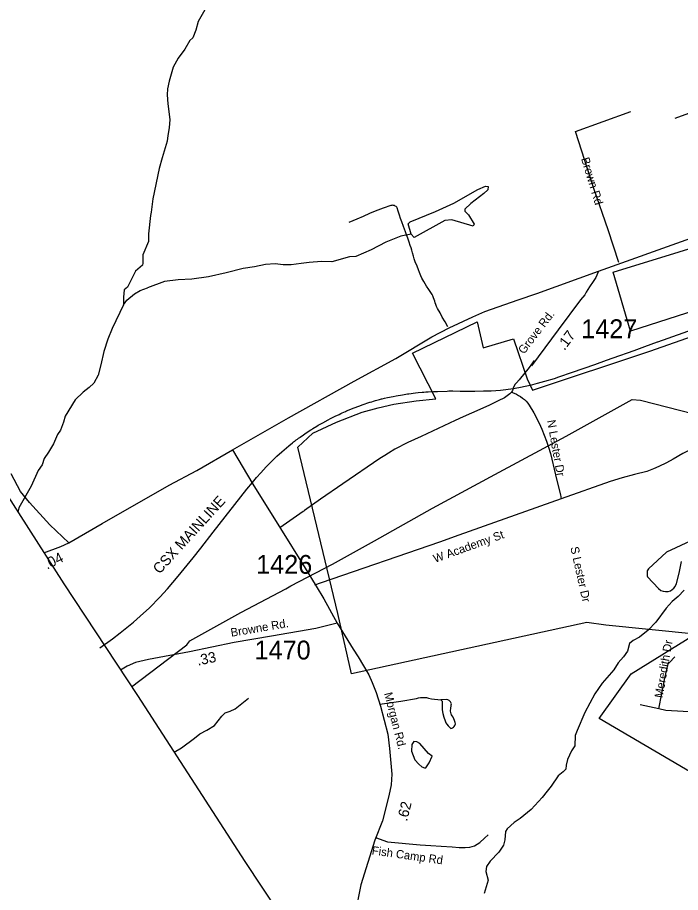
# Model space of a CAD drawing. Extents: x 1268485 to 1426702, y 514839 to 616766.
# Drawn here: x 1280633 to 1285826, y 595436 to 602295 of the extents above; entities that cross this region are included whole.
import ezdxf

# ---------------------------------------------------------------- set-up
doc = ezdxf.new("R2010")
doc.units = 0
for name, color, linetype in [('Old_Level_10', 7, 'Continuous'), ('Old_Level_11', 7, 'Continuous'), ('Old_Level_14', 7, 'Continuous'), ('Old_Level_17', 7, 'Continuous'), ('Old_Level_29', 7, 'Continuous'), ('Old_Level_32', 7, 'Continuous'), ('Old_Level_35', 7, 'Continuous'), ('Old_Level_44', 7, 'Continuous'), ('Old_Level_48', 7, 'Continuous'), ('Old_Level_49', 7, 'Continuous'), ('Old_Level_52', 7, 'Continuous'), ('Old_Level_56', 7, 'Continuous'), ('Old_Level_62', 7, 'Continuous'), ('Old_Level_8', 7, 'Continuous')]:
    doc.layers.add(name, color=color, linetype=linetype)

msp = doc.modelspace()

# ---------------------------------------------------------------- linework, layer by layer
at = {"layer": 'Old_Level_29'}
for points in [[(1285182.957, 600306.904), (1285330.218, 600357.368), (1286190.894, 600667.643), (1286407.635, 600746.675), (1286583.864, 600813.546), (1286818.836, 600945.264), (1287262.874, 601176.151), (1287475.209, 601293.348), (1287795.185, 601463.625), (1287989.443, 601568.812), (1288101.364, 601635.781)], [(1282317.783, 598906.06), (1282755.208, 599157.498), (1283270.638, 599445.076), (1283596.098, 599622.415), (1283877.474, 599790.444), (1284015.086, 599861.568), (1284199.606, 599949.522), (1284292.384, 599989.184), (1284554.942, 600080.611), (1284700.731, 600131.106), (1285182.957, 600306.904)], [(1281034.591, 598177.863), (1281296.135, 598328.525), (1281821.713, 598628.007), (1282038.532, 598744.826), (1282317.783, 598906.06)], [(1280840.317, 598098.315), (1280973.292, 598148.789), (1281034.591, 598177.863)]]:
    msp.add_lwpolyline(points, dxfattribs=at)
at = {"layer": 'Old_Level_32'}
for p, q in [((1282317.783, 598906.06), (1282475.144, 598636.004)), ((1282475.144, 598636.004), (1282693.328, 598288.973))]:
    msp.add_line(p, q, dxfattribs=at)
for points in [[(1285182.957, 600306.904), (1285161.529, 600257.504), (1285141.836, 600224.615), (1285113.8, 600183.471), (1285087.633, 600140.457), (1285076.014, 600121.549), (1285042.775, 600082.481), (1284868.949, 599846.837), (1284658.438, 599563.071)], [(1281034.591, 598177.863), (1280886.112, 598319.274), (1280728.097, 598492.401), (1280657.263, 598578.305), (1280582.342, 598717.072)], [(1282693.328, 598288.973), (1282878.82, 597991.819), (1282970.96, 597837.487), (1283032.584, 597737.797), (1283136.47, 597547.466)], [(1283136.47, 597547.466), (1283062.912, 597527.642), (1282970.282, 597505.175), (1282621.559, 597444.383), (1282330.724, 597395.024), (1281981.324, 597321.475), (1281658.482, 597262.004), (1281556.318, 597238.215), (1281490.932, 597209.14), (1281440.714, 597179.907)], [(1283136.47, 597547.466), (1283261.172, 597343.999), (1283301.563, 597282.955), (1283384.184, 597142.822), (1283411.059, 597082.702), (1283440.965, 597004.154), (1283476.477, 596895.683), (1283532.871, 596676.541), (1283546.493, 596564.206), (1283565.564, 596363.325), (1283560.115, 596278.744), (1283541.045, 596192.841), (1283492.005, 595997.246), (1283431.619, 595846.509), (1283321.343, 595494.914), (1283278.138, 595270.373), (1283254.056, 595163.891), (1283246.579, 595044.199), (1283239.973, 594428.666)]]:
    msp.add_lwpolyline(points, dxfattribs=at)
at = {"layer": 'Old_Level_35'}
for p, q in [((1285004.402, 601401.511), (1285436.96, 601558.324)), ((1285656.673, 596875.704), (1285509.035, 596907.179))]:
    msp.add_line(p, q, dxfattribs=at)
for points in [[(1286085.847, 601616.713), (1285887.767, 601542.587), (1285780.729, 601502.192)], [(1285341.918, 600373.943), (1285259.282, 600629.951), (1285148.041, 600955.523), (1285004.402, 601401.511)], [(1284004.158, 599871.207), (1283981.705, 599909.449), (1283960.38, 599945.692), (1283942.848, 599979.372), (1283922.855, 600013.001), (1283915.166, 600028.585), (1283909.219, 600044.066), (1283904.708, 600058.932), (1283900.914, 600071.236), (1283895.583, 600085.487), (1283890.457, 600098.456), (1283886.048, 600112.041), (1283880.717, 600122.396), (1283871.079, 600137.928), (1283854.88, 600162.484), (1283837.348, 600189.038), (1283825.763, 600207.185), (1283816.125, 600224.615), (1283800.541, 600252.502), (1283792.75, 600269.931), (1283781.779, 600295.818), (1283773.372, 600315.863), (1283762.402, 600344.365), (1283748.151, 600379.941), (1283740.974, 600402.651), (1283733.9, 600424.643), (1283726.108, 600450.479), (1283720.264, 600470.574), (1283715.752, 600488.055), (1283708.576, 600508.765), (1283700.271, 600533.986), (1283689.301, 600563.771), (1283680.894, 600591.555), (1283671.769, 600614.879), (1283657.518, 600655.685), (1283642.651, 600693.209), (1283631.579, 600719.764), (1283623.889, 600744.319), (1283614.764, 600775.384), (1283606.972, 600801.939), (1283602.871, 600807.68), (1283597.848, 600812.704), (1283592.106, 600816.753), (1283585.749, 600819.829), (1283578.88, 600821.829), (1283571.908, 600822.649), (1283564.732, 600822.239), (1283557.862, 600820.701), (1283496.962, 600801.272), (1283434.831, 600776.666), (1283390.232, 600757.237), (1283341.02, 600735.245), (1283291.91, 600714.586), (1283227.113, 600688.698)], [(1284678.78, 599607.305), (1284639.41, 599551.992), (1284562.925, 599454.541)], [(1284562.925, 599454.541), (1284540.985, 599431.421), (1284529.912, 599419.836), (1284518.224, 599397.895), (1284508.894, 599371.085), (1284501.717, 599357.039)], [(1284501.717, 599357.039), (1284490.029, 599343.762), (1284446.661, 599314.644), (1284398.371, 599289.115), (1284324.142, 599254.666), (1284188.295, 599193.356), (1284124.524, 599164.085), (1284060.753, 599134.763), (1283794.287, 599010.399), (1283689.608, 598962.057), (1283588.108, 598911.922), (1283537.767, 598880.191), (1283510.393, 598862.454), (1283470.1, 598837.693), (1283180.259, 598638.588), (1283006.375, 598520.017), (1282943.219, 598474.751), (1282880.165, 598429.486)], [(1284501.717, 599357.039), (1284523.35, 599348.888), (1284540.78, 599341.506), (1284557.491, 599332.894), (1284573.588, 599323.001), (1284588.864, 599311.876), (1284603.218, 599299.625), (1284616.649, 599286.296), (1284628.849, 599271.993), (1284640.025, 599256.769), (1284676.627, 599196.996), (1284719.482, 599114.052), (1284740.09, 599068.069), (1284759.16, 599021.369), (1284776.589, 598974.104), (1284792.481, 598926.276), (1284806.63, 598877.883), (1284817.292, 598833.541), (1284855.842, 598676.112), (1284886.087, 598553.132), (1284891.008, 598522.836)], [(1285942.516, 598927.916), (1285941.388, 598927.353), (1285845.423, 598877.576), (1285769.349, 598833.541), (1285716.548, 598804.834), (1285656.263, 598774.179), (1285614.125, 598756.134), (1285562.657, 598736.602), (1285562.041, 598736.5)], [(1285562.041, 598736.5), (1285465.667, 598711.33), (1285368.575, 598686.006), (1285275.481, 598657.914), (1284891.008, 598522.836)], [(1284891.008, 598522.836), (1284090.075, 598237.762), (1283937.209, 598183.372), (1283010.168, 597864.618), (1282959.008, 597845.754)], [(1282880.165, 598429.486), (1282875.039, 598425.795), (1282869.913, 598422.104), (1282688.134, 598295.125)], [(1285901.095, 598190.856), (1285716.651, 598104.017), (1285575.985, 597971.963), (1285565.63, 597957.456), (1285564.297, 597937.053), (1285564.297, 597919.009), (1285567.373, 597910.397), (1285652.367, 597818.584), (1285671.027, 597803.615), (1285690.917, 597796.9), (1285708.961, 597794.542), (1285728.031, 597794.132), (1285747.921, 597800.489), (1285761.352, 597810.024), (1285773.143, 597820.379), (1285785.343, 597835.758), (1285794.878, 597857.493), (1285814.255, 597938.899), (1285832.403, 598030.3)], [(1285656.673, 596875.704), (1285704.04, 597115.205), (1285729.364, 597227.317), (1285738.386, 597239.774), (1285781.242, 597283.706)], [(1283472.151, 596911.793), (1283634.757, 596935.938), (1283759.223, 596957.571), (1283774.397, 596961.621), (1283789.776, 596964.235), (1283805.36, 596965.363), (1283821.047, 596965.107), (1283836.528, 596963.364), (1283851.702, 596960.185), (1283875.796, 596955.11), (1283899.992, 596951.266), (1283924.393, 596948.548), (1283948.794, 596947.062), (1283951.87, 596944.704), (1283954.638, 596941.833), (1283956.894, 596938.603), (1283958.534, 596935.066), (1283959.764, 596931.324), (1283960.277, 596927.428), (1283960.277, 596923.584), (1283959.867, 596868.835), (1283965.403, 596839), (1283972.785, 596809.523), (1283981.705, 596780.508), (1283988.574, 596767.231), (1283996.776, 596754.621), (1284005.901, 596742.83), (1284016.051, 596731.808), (1284027.124, 596721.761), (1284034.403, 596724.324), (1284041.273, 596727.964), (1284047.527, 596732.578), (1284052.961, 596738.062), (1284057.472, 596744.368), (1284061.163, 596751.237), (1284063.623, 596758.619), (1284061.675, 596767.641), (1284059.01, 596776.459), (1284055.524, 596784.917), (1284050.5, 596797.425), (1284044.451, 596809.523), (1284037.582, 596821.006), (1284032.763, 596829.105), (1284029.175, 596837.769), (1284026.714, 596846.894), (1284025.484, 596856.172), (1284025.586, 596865.605), (1284027.124, 596874.935), (1284027.842, 596884.264), (1284029.892, 596896.362), (1284030.712, 596906.102), (1284031.123, 596913.792), (1284029.79, 596920.2), (1284027.227, 596926.249), (1284023.843, 596931.836), (1284019.537, 596936.758), (1284014.513, 596940.961), (1284008.874, 596944.242), (1284002.723, 596946.549), (1283996.264, 596947.882), (1283948.794, 596947.062)], [(1286074.877, 596840.691), (1285711.524, 596863.298), (1285656.673, 596875.704)], [(1283436.472, 595867.258), (1283530.795, 595833.732), (1283787.726, 595810.151), (1283869.131, 595804.819), (1283950.64, 595798.565), (1284037.889, 595792.772), (1284091.408, 595789.184), (1284138.672, 595788.313), (1284175.992, 595791.901), (1284212.491, 595801.692), (1284255.244, 595827.939), (1284291.231, 595860.901), (1284319.733, 595888.993)]]:
    msp.add_lwpolyline(points, dxfattribs=at)
at = {"layer": 'Old_Level_44'}
for points in [[(1284514.738, 599387.745), (1284558.927, 599394.666), (1284623.005, 599407.225), (1284634.591, 599410.045), (1284670.167, 599418.606), (1284705.744, 599427.167), (1284734.041, 599435.267), (1284762.236, 599443.314), (1284839.13, 599465.255), (1284872.451, 599476.79), (1284980.719, 599514.212), (1285154.603, 599575.317), (1285247.081, 599607.766), (1285298.857, 599626.323), (1285462.591, 599685.122), (1285546.663, 599715.265), (1285646.625, 599751.149), (1285649.599, 599752.225), (1285965.174, 599865.414)], [(1281277.376, 597354.551), (1281377.338, 597423.449), (1281437.829, 597470.15), (1281542.405, 597555.707), (1281594.796, 597601.076), (1281667.385, 597667.615), (1281748.995, 597751.481), (1281806.513, 597815.458), (1281891.609, 597914.856), (1282008.386, 598059.418), (1282069.902, 598134.826), (1282165.251, 598260.011), (1282429.871, 598596.962), (1282473.547, 598649.763), (1282506.048, 598689.185), (1282537.626, 598725.119), (1282580.994, 598772.333), (1282620.774, 598812.164), (1282665.373, 598856.353), (1282703.513, 598891.007), (1282758.467, 598938.169), (1282787.584, 598960.879), (1282795.889, 598967.338), (1282802.45, 598972.515), (1282808.5, 598977.128), (1282816.702, 598983.588), (1282825.416, 598990.252), (1282829.107, 598993.174), (1282830.133, 598993.892), (1282833.721, 598996.506), (1282838.335, 598999.736), (1282839.975, 599000.864), (1282843.051, 599003.017), (1282847.664, 599006.246), (1282858.02, 599013.628), (1282869.708, 599021.882), (1282886.624, 599033.775), (1282898.415, 599042.13), (1282909.078, 599049.051), (1282930.505, 599062.789), (1282940.04, 599068.992), (1282945.577, 599072.375), (1282977.667, 599091.445), (1282989.15, 599098.314), (1283008.528, 599109.9), (1283013.962, 599113.181), (1283023.497, 599118.359), (1283066.455, 599142.195), (1283083.474, 599150.859), (1283109.721, 599164.239), (1283120.486, 599169.314), (1283151.552, 599183.821), (1283165.29, 599190.229), (1283176.773, 599195.509), (1283188.974, 599200.995), (1283201.174, 599206.479), (1283210.299, 599210.632), (1283217.271, 599213.451), (1283262.28, 599231.803), (1283278.581, 599238.057), (1283326.359, 599256.256), (1283331.485, 599258.255), (1283348.607, 599263.946), (1283377.417, 599273.48), (1283391.77, 599278.35), (1283395.154, 599279.478), (1283408.892, 599283.425), (1283422.528, 599287.424), (1283436.779, 599291.576), (1283448.262, 599294.959), (1283468.255, 599300.752), (1283484.351, 599305.417), (1283487.222, 599306.084), (1283490.093, 599306.647), (1283507.112, 599310.236), (1283529.873, 599315.003), (1283575.394, 599324.487), (1283598.873, 599328.639), (1283647.265, 599337.047), (1283687.148, 599344.018), (1283697.298, 599345.249), (1283751.124, 599351.913), (1283771.117, 599354.373), (1283801.259, 599356.885), (1283816.33, 599358.115), (1283831.402, 599359.397), (1283849.857, 599360.883), (1283890.149, 599362.831), (1283923.47, 599364.369), (1283997.597, 599366.882), (1284011.848, 599367.394), (1284024.663, 599367.24), (1284043.836, 599367.087), (1284099.918, 599366.522), (1284214.644, 599366.112), (1284283.542, 599367.804), (1284343.212, 599369.547), (1284416.005, 599374.776), (1284458.349, 599379.492), (1284514.738, 599387.745)]]:
    msp.add_lwpolyline(points, dxfattribs=at)
at = {"layer": 'Old_Level_48'}
for points in [[(1286465.353, 600167.343), (1285433.058, 599836.836), (1285298.86, 600297.543), (1286331.155, 600618.035)], [(1285984.993, 596332.951), (1285189.767, 596799.759), (1285440.364, 597149.866), (1285941.557, 597461.072), (1285239.886, 597532.39), (1285092.869, 597551.84), (1283248.477, 597149.866), (1283141.557, 597623.158), (1282827.475, 598926.333), (1282947.362, 599036.167), (1283131.475, 599123.41), (1283332.714, 599202.345), (1283456.883, 599235.581), (1283581.052, 599264.662), (1283756.601, 599289.589), (1283910.742, 599306.207), (1283727.009, 599662.395), (1284234.339, 599908.327), (1284280.83, 599706.095), (1284518.167, 599774.736), (1284624.009, 599462.702), (1284665.441, 599373.398), (1285585.125, 599678.25), (1286545.045, 600017.613)]]:
    msp.add_lwpolyline(points, dxfattribs=at)
at = {"layer": 'Old_Level_49'}
for points in [[(1286465.353, 600167.343), (1285433.058, 599836.836), (1285298.86, 600297.543), (1286331.155, 600618.035)], [(1285984.993, 596332.951), (1285189.767, 596799.759), (1285440.364, 597149.866), (1285941.557, 597461.072), (1285239.886, 597532.39), (1285092.869, 597551.84), (1283248.477, 597149.866), (1283141.557, 597623.158), (1282827.475, 598926.333), (1282947.362, 599036.167), (1283131.475, 599123.41), (1283332.714, 599202.345), (1283456.883, 599235.581), (1283581.052, 599264.662), (1283756.601, 599289.589), (1283910.742, 599306.207), (1283727.009, 599662.395), (1284234.339, 599908.327), (1284280.83, 599706.095), (1284518.167, 599774.736), (1284624.009, 599462.702), (1284665.441, 599373.398), (1285585.125, 599678.25), (1286545.045, 600017.613)]]:
    msp.add_lwpolyline(points, dxfattribs=at)
at = {"layer": 'Old_Level_52'}
msp.add_lwpolyline([(1268485.228, 616765.973), (1271092.371, 612866.089), (1271603.979, 612109.028), (1273440.333, 609310.323), (1274778.27, 607238.2), (1275374.14, 606323.169), (1278026.752, 602285.653), (1279408.707, 600233.543), (1280579.426, 598504.803), (1280995.776, 597856.098), (1281572.617, 596979.448), (1282413.042, 595678.081), (1282806.841, 595082.057), (1283106.06, 594638.413), (1283535.727, 593965.428), (1283962.284, 593326.724), (1284776.514, 592085.916), (1285203.794, 591801.378), (1287417.971, 590296.08), (1292077.678, 587135.953), (1292709.921, 586705.02), (1294394.058, 585547.168), (1295250.323, 584942.843), (1295803.932, 584561.919)], dxfattribs=at)
at = {"layer": 'Old_Level_56'}
msp.add_lwpolyline([(1281527.068, 597048.671), (1281959.235, 597378.004), (1281983.877, 597409.325), (1282381.702, 597629.835), (1282734.399, 597815.234), (1282772.921, 597840.272), (1283101.299, 598010.353), (1283429.918, 598192.435), (1283882.463, 598447.462), (1284371.248, 598713.564), (1284930.959, 599014.058), (1285446.39, 599301.636), (1285512.31, 599296.107), (1285929.727, 599187.655), (1286607.573, 598994.921), (1287424.172, 598756.774), (1287458.18, 598835.93)], dxfattribs=at)
at = {"layer": 'Old_Level_62'}
for points in [[(1282111.835, 602374.176), (1282047.039, 602263.652), (1282029.404, 602196.036), (1282005.926, 602136.623), (1281983.472, 602115.143), (1281943.692, 602046.092), (1281891.917, 601975.349), (1281852.137, 601904.196), (1281819.533, 601796.954), (1281808.05, 601735.233), (1281804.77, 601689.25), (1281809.076, 601617.123), (1281826.095, 601494.655), (1281820.456, 601428.68), (1281809.076, 601369.01), (1281805.897, 601325.027), (1281764.682, 601193.947), (1281742.639, 601112.438), (1281692.811, 600873.553), (1281680.2, 600767.797), (1281673.536, 600743.909), (1281660.003, 600600.167), (1281658.465, 600537.985), (1281613.764, 600434.639), (1281613.969, 600368.254), (1281611.713, 600354.258), (1281556.451, 600305.303), (1281493.295, 600180.579)], [(1283717.085, 600595.707), (1283693.094, 600676.344), (1283707.448, 600692.031), (1283905.631, 600773.231), (1284049.372, 600839.719), (1284238.123, 600947.166), (1284298.716, 600973.67), (1284318.606, 600969.261), (1284315.94, 600943.27), (1284285.182, 600914), (1284183.374, 600836.438), (1284136.212, 600791.532), (1284137.852, 600777.537), (1284165.124, 600746.882), (1284209.313, 600673.679), (1284201.008, 600659.94), (1284034.096, 600710.024), (1283979.962, 600703.359), (1283738.616, 600571.203), (1283717.085, 600595.707)], [(1283717.085, 600595.707), (1283634.654, 600579.765), (1283517.467, 600534.602), (1283403.971, 600473.343), (1283282.58, 600422.285), (1283232.445, 600417.517), (1283095.47, 600378.865), (1283013.449, 600380.864), (1282917.177, 600375.174), (1282854.944, 600366.766), (1282776.885, 600355.972), (1282714.688, 600356.206), (1282650.814, 600363.742), (1282574.535, 600357.642), (1282488.106, 600339.751), (1282399.831, 600327.807), (1282266.752, 600292.897), (1282129.88, 600261.934), (1281997.211, 600244.915), (1281890.994, 600239.276), (1281784.469, 600225.742), (1281651.288, 600176.786)], [(1281493.295, 600180.579), (1281468.792, 600159.203), (1281463.46, 600101.327), (1281463.973, 600043.297)], [(1281463.973, 600043.297), (1281488.784, 600078.72), (1281548.147, 600129.265), (1281592.848, 600154.179), (1281651.288, 600176.786)], [(1281463.973, 600043.297), (1281375.288, 599857.315), (1281339.301, 599774.166), (1281308.954, 599676.869), (1281286.295, 599571.319), (1281264.252, 599491.809), (1281230.829, 599428.653), (1281193.817, 599393.487), (1281146.962, 599356.629), (1281085.447, 599298.138), (1281006.297, 599169.98), (1280993.071, 599122.305), (1280969.592, 599058.791), (1280946.832, 599027.366), (1280914.946, 598954.112), (1280875.268, 598886.957), (1280842.05, 598837.796), (1280826.774, 598788.173), (1280795.811, 598744.907), (1280740.652, 598620.184), (1280644.38, 598450.401), (1280635.189, 598417.921)], [(1285853.625, 597806.384), (1285808.411, 597757.428), (1285761.352, 597716.571), (1285714.088, 597665.667), (1285631.349, 597555.707), (1285573.729, 597491.065), (1285504.319, 597436.675), (1285455.722, 597411.863), (1285427.117, 597386.539), (1285411.636, 597326.921), (1285380.468, 597283.655), (1285337.407, 597236.646), (1285303.983, 597181.487), (1285211.402, 597075.681), (1285155.218, 596993.045), (1285077.606, 596846.842), (1285016.09, 596706.279), (1285001.224, 596666.602), (1284997.225, 596586.631), (1284972.209, 596547.261), (1284940.529, 596477.954), (1284929.353, 596434.175), (1284928.636, 596402.187), (1284906.08, 596380.759), (1284867.325, 596351.693), (1284813.191, 596268.955), (1284782.331, 596229.687), (1284743.063, 596180.628), (1284656.736, 596086.663), (1284568.974, 596016.792), (1284522.222, 595985.931), (1284468.909, 595935.233), (1284456.401, 595913.497), (1284450.762, 595847.624), (1284439.689, 595807.843), (1284402.369, 595752.736), (1284334.6, 595682.352), (1284305.585, 595641.034), (1284300.561, 595601.1), (1284319.016, 595532.664), (1284288.36, 595429.317)], [(1281859.094, 596535.851), (1281917.036, 596570.125), (1282018.946, 596645.686), (1282059.854, 596680.699), (1282116.551, 596709.304), (1282175.401, 596745.906), (1282233.328, 596818.494), (1282259.985, 596843.869), (1282298.33, 596856.942), (1282338.828, 596875.96), (1282442.789, 596959.468)], [(1283880.23, 596504.918), (1283852.855, 596525.526), (1283784.573, 596603.292), (1283760.992, 596617.851), (1283737.001, 596618.466), (1283720.392, 596594.885), (1283719.059, 596544.852), (1283745.51, 596476.16), (1283776.678, 596441.404), (1283800.259, 596420.796), (1283819.944, 596412.337), (1283831.94, 596414.029), (1283856.956, 596453.399), (1283880.23, 596504.918)]]:
    msp.add_lwpolyline(points, dxfattribs=at)

# ---------------------------------------------------------------- texts
at = {"layer": 'Old_Level_10'}
for s, height, rotation, p in [('Brown Rd', 65.6167, 286.9222083, (1285046.431, 601187.742)), ('N Lester Dr', 65.61666, 279.8903028, (1284780.916, 599135.004)), ('W Academy St', 65.61666, 19.7683472, (1283903.282, 598019.111)), ('S Lester Dr', 65.61666, 282.5267556, (1284962.923, 598139.905)), ('Meredith Dr', 65.61666, 80.0967083, (1285685.434, 596957.17)), ('Fish Camp Rd', 65.61666, 351.9704639, (1283405.008, 595734.997))]:
    msp.add_text(s, height=height, rotation=rotation, dxfattribs=at).set_placement(p)
at = {"layer": 'Old_Level_11'}
for s, rotation, p in [('Grove Rd.', 52.6092194, (1284600.351, 599651.298)), ('Browne Rd.', 9.6322167, (1282308.132, 597440.421)), ('Morgan Rd.', 284.4311972, (1283503.36, 596996.445))]:
    msp.add_text(s, height=65.6167, rotation=rotation, dxfattribs=at).set_placement(p)
at = {"layer": 'Old_Level_14'}
msp.add_text('CSX MAINLINE', height=82.02083, rotation=47.65395, dxfattribs=at).set_placement((1281745.828, 597927.583))
at = {"layer": 'Old_Level_17'}
for s, rotation, p in [('.17', 53.4301833, (1284916.884, 599680.142)), ('.04', 26.4109083, (1280864.753, 597966.39)), ('.33', 11.8872556, (1282045.914, 597214.061)), ('.62', 75.9249806, (1283683.926, 595989.616))]:
    msp.add_text(s, height=82.0208, rotation=rotation, dxfattribs=at).set_placement(p)
at = {"layer": 'Old_Level_8'}
for s, p in [('1427', (1285048.394, 599781)), ('1426', (1282502.309, 597933.909)), ('1470', (1282489.805, 597262.741))]:
    msp.add_text(s, height=147.6375, dxfattribs=at).set_placement(p)

doc.saveas('drawing.dxf')
